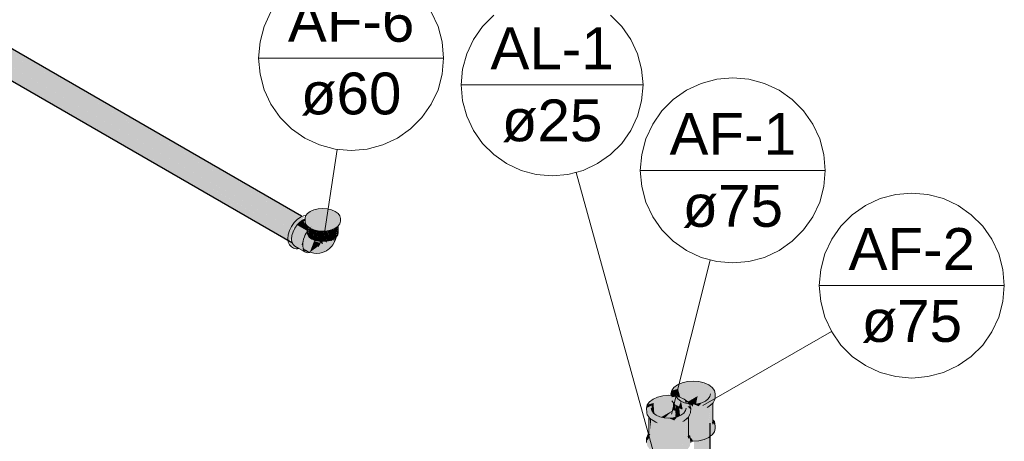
# Model space of a CAD drawing. Header units: millimetres. Extents: x 567 to 934, y -1 to 364.
# Tile 1003 of 1056: x 760.77 to 765.96, y 196.08 to 198.3. Entities that reach past the tile are written whole.
import ezdxf

# ---------------------------------------------------------------- set-up
doc = ezdxf.new("R2010")
doc.units = ezdxf.units.MM
doc.header["$MEASUREMENT"] = 0
doc.linetypes.add('NULL', pattern=[0])
for name, color, linetype, lineweight in [('AF-Colunas', 140, 'Continuous', 13), ('AF-Condutos', 140, 'Continuous', 25), ('AF-Indicação coluna', 5, 'Continuous', 13), ('AL-Indicação coluna', 94, 'Continuous', 13)]:
    doc.layers.add(name, color=color, linetype=linetype, lineweight=lineweight)
doc.styles.add('Arial', font='arial.ttf')

msp = doc.modelspace()

# ---------------------------------------------------------------- hatches: boundary and pattern name
at = {"layer": 'AF-Colunas', "linetype": 'Continuous'}
for points in [[(762.3014, 197.2892), (762.2866, 197.278), (762.3672, 197.1974), (762.2741, 197.2512), (762.2773, 197.2241), (762.2857, 197.2124), (762.3014, 197.2), (762.3207, 197.1914), (762.3431, 197.1861), (762.3672, 197.1842), (762.3913, 197.1861), (762.4138, 197.1914), (762.433, 197.2), (762.4478, 197.2111), (762.4571, 197.2241), (762.4603, 197.238), (762.4571, 197.2651)], [(762.3431, 197.3031), (762.3207, 197.2977), (762.3014, 197.2892), (762.4571, 197.2651), (762.4478, 197.278), (762.433, 197.2892), (762.4138, 197.2977), (762.3913, 197.3031), (762.3672, 197.3049)], [(762.2143, 197.096), (762.1951, 197.1386), (762.2143, 197.2034), (762.2609, 197.2526), (762.2696, 197.2563), (762.2665, 197.2664), (762.2324, 197.2467), (762.2165, 197.23), (762.2029, 197.21), (762.1925, 197.1883), (762.1859, 197.1661), (762.1836, 197.1452), (762.1925, 197.1123)], [(762.2609, 197.2432), (762.2691, 197.2466), (762.2609, 197.2526), (762.2186, 197.2068), (762.2143, 197.1925), (762.246, 197.2323), (762.2596, 197.2423), (762.2609, 197.1006)], [(762.2314, 197.2169), (762.2177, 197.1073), (762.2573, 197.2406)], [(762.2655, 197.2405), (762.2609, 197.2432), (762.246, 197.2323), (762.2749, 197.2239)], [(762.2719, 197.2479), (762.2609, 197.2432), (762.2741, 197.2355)], [(762.2866, 197.278), (762.2792, 197.2677), (762.2741, 197.2512), (762.3672, 197.1974)], [(762.2326, 197.0943), (762.2109, 197.1144), (762.2729, 197.0754), (762.2849, 197.0717), (762.2988, 197.0731), (762.2638, 197.0839), (762.258, 197.0967), (762.2693, 197.0901), (762.256, 197.1128), (762.2729, 197.1696), (762.2849, 197.1871), (762.232, 197.2176), (762.2201, 197.2001), (762.2109, 197.181), (762.2052, 197.1616), (762.2143, 197.2034), (762.197, 197.1452), (762.2143, 197.096)], [(762.232, 197.2176), (762.2831, 197.1881), (762.2857, 197.2049), (762.2781, 197.223), (762.246, 197.2323)], [(762.2856, 197.1809), (762.2857, 197.1874), (762.2729, 197.1696)], [(762.2849, 197.1871), (762.3137, 197.2127), (762.2988, 197.2018)], [(762.3001, 197.2006), (762.2849, 197.1871), (762.3064, 197.1962)], [(762.2857, 197.177), (762.2884, 197.1648), (762.295, 197.2048), (762.2884, 197.2097)], [(762.2884, 197.1648), (762.2966, 197.1534), (762.2966, 197.2036)], [(762.2966, 197.1534), (762.3096, 197.1437), (762.3096, 197.1964), (762.297, 197.2033)], [(762.3096, 197.1437), (762.3264, 197.1362), (762.3119, 197.1953), (762.3096, 197.1964)], [(762.3264, 197.1362), (762.3264, 197.1889), (762.3121, 197.1952)], [(762.3264, 197.1362), (762.3461, 197.1315), (762.3287, 197.1895), (762.3264, 197.1901)], [(762.3461, 197.1315), (762.3461, 197.1853), (762.3297, 197.1871)], [(762.3461, 197.1315), (762.3672, 197.1299), (762.3672, 197.1842), (762.3468, 197.1858)], [(762.3906, 197.186), (762.3883, 197.1858), (762.3883, 197.1371), (762.3695, 197.1844), (762.3883, 197.1315), (762.408, 197.1362)], [(762.3883, 197.1371), (762.3883, 197.1858), (762.3698, 197.1844)], [(762.408, 197.1873), (762.3913, 197.1861), (762.408, 197.1362)], [(762.408, 197.1901), (762.408, 197.1362), (762.4249, 197.1437), (762.4101, 197.1906)], [(762.4249, 197.1941), (762.4101, 197.1906), (762.4249, 197.1437)], [(762.4379, 197.1534), (762.444, 197.2082), (762.4356, 197.2019), (762.4249, 197.1437)], [(762.4354, 197.201), (762.4249, 197.1964), (762.4249, 197.1437)], [(762.446, 197.2041), (762.4379, 197.1534), (762.446, 197.1648)], [(762.444, 197.2082), (762.4399, 197.1711), (762.446, 197.2041)], [(762.446, 197.1648), (762.4478, 197.211), (762.446, 197.2097)], [(762.4478, 197.211), (762.446, 197.1648), (762.4488, 197.177)], [(762.263, 197.1063), (762.2619, 197.1217), (762.2662, 197.1434), (762.2746, 197.1633), (762.2729, 197.1696), (762.256, 197.1128)], [(762.2852, 197.0792), (762.3197, 197.0692), (762.3517, 197.0692), (762.3866, 197.0816), (762.4146, 197.1054), (762.4339, 197.1405), (762.4209, 197.1344), (762.4073, 197.136), (762.3672, 197.1299), (762.3701, 197.1166), (762.3509, 197.1254), (762.3488, 197.1002), (762.3364, 197.0968), (762.332, 197.0884), (762.3488, 197.1002), (762.349, 197.1145), (762.3534, 197.1209), (762.3458, 197.1316), (762.3099, 197.1399), (762.2864, 197.1739), (762.2755, 197.1655), (762.2662, 197.1434), (762.2619, 197.1217), (762.2633, 197.1027), (762.2701, 197.0885)], [(762.2988, 197.0731), (762.2857, 197.1747), (762.2857, 197.1221)], [(762.29, 197.1449), (762.2988, 197.0731), (762.2933, 197.1433)], [(762.2988, 197.0731), (762.3054, 197.0903), (762.2933, 197.1433)], [(762.3425, 197.105), (762.3545, 197.1225), (762.3221, 197.1333), (762.2988, 197.0731)], [(762.3683, 197.1843), (762.3672, 197.1842), (762.3672, 197.1299), (762.3883, 197.1315)], [(762.3865, 197.1367), (762.3697, 197.184), (762.3683, 197.1843)], [(762.4182, 197.1386), (762.408, 197.1362), (762.4175, 197.1323)], [(762.4303, 197.1461), (762.4175, 197.1323), (762.4288, 197.1391)], [(762.2444, 197.0934), (762.2109, 197.1144), (762.2201, 197.1059)], [(762.2347, 197.0924), (762.2422, 197.0932), (762.2201, 197.1059)], [(762.2977, 197.0738), (762.2596, 197.0949), (762.2638, 197.0839)], [(762.3513, 197.1311), (762.3509, 197.1254), (762.3701, 197.1166), (762.3656, 197.13)], [(762.3877, 197.1243), (762.3876, 197.1314), (762.3804, 197.1309)], [(764.3408, 196.3167), (764.3331, 196.2762), (764.363, 196.2821), (764.3472, 196.2632), (764.317, 196.275), (764.317, 196.2609), (764.3049, 196.2618), (764.3043, 196.2289), (764.2928, 196.2055), (764.2928, 196.1021), (764.3071, 196.0991), (764.317, 196.0789), (764.3472, 196.0812), (764.3752, 196.0879), (764.3993, 196.0985), (764.4178, 196.1125), (764.4294, 196.1287), (764.4334, 196.146), (764.433, 196.1592), (764.4199, 196.1796), (764.4215, 196.1692), (764.4215, 196.2347), (764.4175, 196.2765), (764.4122, 196.2721), (764.3912, 196.1316), (764.3912, 196.2568), (764.4215, 196.2798), (764.433, 196.3032), (764.4334, 196.328), (764.4294, 196.3454), (764.4178, 196.3616), (764.3993, 196.3755), (764.3752, 196.3862), (764.3472, 196.3929), (764.317, 196.3952), (764.2869, 196.3929), (764.2589, 196.3862), (764.2348, 196.3755), (764.2163, 196.3616), (764.2047, 196.3454), (764.2375, 196.3546), (764.25, 196.3104), (764.272, 196.3002)], [(764.2121, 196.2424), (764.2121, 196.305), (764.2369, 196.3023), (764.2679, 196.2803), (764.2679, 196.2435), (764.2703, 196.2305), (764.2771, 196.2675), (764.3008, 196.2711), (764.2891, 196.2873), (764.2706, 196.3013), (764.2465, 196.3119), (764.1884, 196.3209), (764.1583, 196.3186), (764.1302, 196.3119), (764.1061, 196.3013), (764.0876, 196.2873), (764.076, 196.2711), (764.1088, 196.2803), (764.113, 196.2241), (764.1494, 196.2062)], [(764.2498, 196.3112), (764.2375, 196.3546), (764.2047, 196.3454), (764.2007, 196.328), (764.2283, 196.3418), (764.2283, 196.32)], [(764.2283, 196.3418), (764.2007, 196.328), (764.2047, 196.3107), (764.2283, 196.3143)], [(764.2217, 196.2705), (764.244, 196.2575), (764.2483, 196.214), (764.2679, 196.2272), (764.2734, 196.2456), (764.2785, 196.2464), (764.2814, 196.2589), (764.2869, 196.2632), (764.317, 196.2609), (764.2933, 196.2768), (764.2711, 196.2821), (764.2521, 196.2905), (764.2375, 196.3015), (764.2283, 196.3143), (764.2047, 196.3107), (764.2047, 196.2917)], [(764.2891, 196.2873), (764.3408, 196.3167), (764.272, 196.3002)], [(764.3408, 196.3167), (764.2894, 196.287), (764.2968, 196.2766), (764.3331, 196.2762)], [(764.1133, 196.221), (764.1088, 196.2803), (764.076, 196.2711), (764.072, 196.2538), (764.0996, 196.2675), (764.0996, 196.24)], [(764.3043, 196.0849), (764.2912, 196.1053), (764.2928, 196.0949), (764.2928, 196.1605), (764.2888, 196.2022), (764.2881, 196.0847), (764.2834, 196.0746), (764.2834, 196.1978), (764.2625, 196.0574), (764.2625, 196.1826), (764.2928, 196.2055), (764.3043, 196.2289), (764.3047, 196.2538), (764.3008, 196.2711), (764.2771, 196.2675), (764.2703, 196.2305), (764.2533, 196.2163), (764.2343, 196.2078), (764.2185, 196.1889), (764.1945, 196.1983), (764.1646, 196.2025), (764.1424, 196.2078), (764.1234, 196.2163), (764.1088, 196.2272), (764.0996, 196.24), (764.0996, 196.2675), (764.072, 196.2538), (764.076, 196.2174), (764.0839, 196.2088), (764.0862, 196.2158), (764.094, 196.2011), (764.0948, 196.1447), (764.0882, 196.199), (764.0843, 196.2071), (764.0839, 196.1213), (764.0871, 196.0845), (764.0839, 196.0914), (764.0742, 196.085), (764.072, 196.0717), (764.076, 196.0544), (764.0876, 196.0382), (764.1061, 196.0243), (764.1302, 196.0136), (764.1582, 196.0069), (764.1884, 196.0046), (764.2185, 196.0069), (764.2465, 196.0136), (764.2706, 196.0243), (764.2891, 196.0382), (764.3008, 196.0544)], [(764.2121, 196.2424), (764.2226, 196.2694), (764.2121, 196.2824)], [(764.2227, 196.2698), (764.2121, 196.2424), (764.2252, 196.2393)], [(764.2235, 196.2695), (764.2235, 196.2052), (764.2272, 196.2061)], [(764.2274, 196.2062), (764.2483, 196.214), (764.244, 196.2575), (764.2252, 196.2685), (764.2252, 196.2445)], [(764.2529, 196.2902), (764.2419, 196.2587), (764.2533, 196.2521)], [(764.2533, 196.29), (764.2533, 196.2521), (764.2621, 196.2471)], [(764.2781, 196.2805), (764.2895, 196.287), (764.272, 196.3002)], [(764.2869, 196.2632), (764.3046, 196.2456), (764.3049, 196.2618)], [(764.317, 196.2609), (764.317, 196.275), (764.2969, 196.2765)], [(764.363, 196.2821), (764.3408, 196.2768), (764.317, 196.275), (764.3472, 196.2632)], [(764.4117, 196.2718), (764.3912, 196.2548), (764.3912, 196.1316)], [(764.4215, 196.2349), (764.4215, 196.2798), (764.4175, 196.2765)], [(764.0948, 196.1447), (764.0948, 196.1941), (764.0879, 196.2025)], [(764.2121, 196.2424), (764.1494, 196.2062), (764.168, 196.2023)], [(764.2343, 196.2371), (764.2121, 196.2424), (764.168, 196.2023), (764.2121, 196.2025), (764.2288, 196.2065), (764.2604, 196.2216), (764.2533, 196.2287)], [(764.2343, 196.2078), (764.2121, 196.2025), (764.1884, 196.2007), (764.2185, 196.1889)], [(764.2834, 196.1998), (764.2834, 196.0746), (764.2881, 196.0847)], [(764.2881, 196.0847), (764.2881, 196.2016), (764.2835, 196.1978)], [(764.2928, 196.1606), (764.2928, 196.2055), (764.2888, 196.2022)], [(764.283, 196.1975), (764.2625, 196.1805), (764.2625, 196.0574)], [(764.4215, 196.1897), (764.4215, 196.1784), (764.433, 196.1592), (764.4294, 196.1824)], [(764.0886, 196.1156), (764.0725, 196.0966), (764.0722, 196.0801), (764.0855, 196.095), (764.0839, 196.1054)], [(764.0839, 196.1198), (764.0725, 196.0966), (764.0839, 196.1101)], [(764.2928, 196.1136), (764.2928, 196.1041), (764.3043, 196.0849), (764.3007, 196.1081)], [(764.305, 196.0798), (764.317, 196.0789), (764.3097, 196.0937), (764.3039, 196.0963)]]:
    msp.add_hatch(color=140, dxfattribs=at).paths.add_polyline_path(points)
at = {"layer": 'AF-Condutos', "linetype": 'Continuous'}
for points in [[(756.6656, 200.4826), (756.6441, 200.4728), (756.6236, 200.4532), (756.6075, 200.4273), (762.2074, 197.1942), (756.7225, 200.3955), (762.2235, 197.2201), (756.7184, 200.4295), (762.244, 197.2397)], [(756.6656, 200.4826), (762.2322, 197.2466), (762.2491, 197.2589)], [(756.6843, 200.4809), (756.6656, 200.4826), (762.2655, 197.2495)], [(762.2561, 197.264), (756.6843, 200.4809), (762.2491, 197.259)], [(756.6721, 200.3567), (762.1986, 197.1663), (756.6971, 200.375), (762.2074, 197.1942), (756.6075, 200.4273), (756.5987, 200.3994), (756.5987, 200.3745), (762.1986, 197.1413)], [(756.7184, 200.4295), (762.213, 197.2262), (762.2322, 197.2465)], [(762.183, 197.1504), (756.5987, 200.3745), (762.1829, 197.1379)], [(762.2074, 197.1236), (756.5987, 200.3745), (756.6075, 200.3567)], [(762.1841, 197.1498), (762.1878, 197.1726), (756.6721, 200.3567)], [(762.1856, 197.1739), (762.1979, 197.1996), (756.6971, 200.375)], [(762.1979, 197.1997), (762.2137, 197.2258), (756.7225, 200.3955)], [(764.3884, 188.9557), (764.4058, 188.9753), (764.4058, 196.1523)], [(764.4058, 188.9753), (764.4078, 188.9973), (764.4078, 196.1743)], [(764.2791, 194.989), (764.2791, 188.9414), (764.2841, 196.1165)], [(764.2841, 188.9395), (764.3219, 188.9361), (764.3219, 196.1131)], [(764.3219, 188.9361), (764.3587, 188.9418), (764.3587, 196.1188)], [(764.3587, 188.9418), (764.3884, 188.9557), (764.3884, 196.1327)], [(764.4057, 196.1013), (764.3884, 196.0937), (764.3884, 188.9557)], [(764.4058, 188.9753), (764.4078, 196.1049), (764.4058, 196.1034)], [(764.3219, 196.0792), (764.3219, 188.9361), (764.3586, 196.082)], [(764.3587, 196.0839), (764.3587, 188.9418), (764.3883, 196.091)]]:
    msp.add_hatch(color=151, dxfattribs=at).paths.add_polyline_path(points)

# ---------------------------------------------------------------- linework, layer by layer
at = {"layer": 'AF-Colunas'}
for p, q in [((762.3014, 197.2892), (762.2866, 197.278)), ((762.3207, 197.2977), (762.3014, 197.2892)), ((762.3431, 197.3031), (762.3207, 197.2977)), ((762.3672, 197.3049), (762.3431, 197.3031)), ((762.3913, 197.3031), (762.3672, 197.3049)), ((762.4138, 197.2977), (762.3913, 197.3031)), ((762.433, 197.2892), (762.4138, 197.2977)), ((762.4478, 197.278), (762.433, 197.2892)), ((762.2324, 197.2467), (762.2165, 197.23)), ((762.2495, 197.2592), (762.2324, 197.2467)), ((762.2609, 197.2432), (762.246, 197.2323)), ((762.2582, 197.2629), (762.2495, 197.2592)), ((762.2665, 197.2664), (762.2582, 197.2629)), ((762.2719, 197.2479), (762.2609, 197.2432)), ((762.2779, 197.2675), (762.2665, 197.2664)), ((762.2741, 197.2488), (762.2719, 197.2479)), ((762.2746, 197.2534), (762.2741, 197.2512)), ((762.2741, 197.2512), (762.2741, 197.2488)), ((762.2741, 197.2488), (762.2741, 197.238)), ((762.2741, 197.238), (762.2773, 197.2241)), ((762.2773, 197.2651), (762.2746, 197.2534)), ((762.2792, 197.2677), (762.2773, 197.2651)), ((762.2792, 197.2677), (762.2779, 197.2675)), ((762.2866, 197.278), (762.2792, 197.2677)), ((762.4571, 197.2651), (762.4478, 197.278)), ((762.4603, 197.2512), (762.4571, 197.2651)), ((762.4571, 197.2241), (762.4603, 197.238)), ((762.4603, 197.238), (762.4603, 197.2512)), ((762.1925, 197.1883), (762.1859, 197.1661)), ((762.2029, 197.21), (762.1925, 197.1883)), ((762.2165, 197.23), (762.2029, 197.21)), ((762.2201, 197.2001), (762.2109, 197.181)), ((762.232, 197.2176), (762.2201, 197.2001)), ((762.2426, 197.2287), (762.232, 197.2176)), ((762.246, 197.2323), (762.2426, 197.2287)), ((762.2773, 197.2241), (762.2857, 197.2124)), ((762.2857, 197.2124), (762.2866, 197.2111)), ((762.2857, 197.2124), (762.2857, 197.2118)), ((762.2857, 197.2118), (762.2857, 197.181)), ((762.2866, 197.2111), (762.3014, 197.2)), ((762.3014, 197.2), (762.3207, 197.1914)), ((762.3207, 197.1914), (762.3431, 197.1861)), ((762.3431, 197.1861), (762.3672, 197.1842)), ((762.3672, 197.1842), (762.3913, 197.1861)), ((762.3913, 197.1861), (762.4138, 197.1914)), ((762.4138, 197.1914), (762.433, 197.2)), ((762.433, 197.2), (762.4478, 197.2111)), ((762.4478, 197.2111), (762.4488, 197.2124)), ((762.4488, 197.2124), (762.4571, 197.2241)), ((762.4488, 197.2118), (762.4488, 197.2124)), ((762.4488, 197.177), (762.4488, 197.2118)), ((762.1859, 197.1661), (762.1836, 197.1452)), ((762.1836, 197.1452), (762.1847, 197.1368)), ((762.1847, 197.1368), (762.1859, 197.1268)), ((762.2052, 197.1616), (762.2032, 197.1433)), ((762.2032, 197.1433), (762.2052, 197.1272)), ((762.2109, 197.181), (762.2052, 197.1616)), ((762.2662, 197.1434), (762.2641, 197.1326)), ((762.2708, 197.1544), (762.2662, 197.1434)), ((762.2755, 197.1655), (762.2708, 197.1544)), ((762.2821, 197.1756), (762.2755, 197.1655)), ((762.285, 197.18), (762.2821, 197.1756)), ((762.2857, 197.181), (762.285, 197.18)), ((762.2857, 197.181), (762.2857, 197.177)), ((762.2857, 197.177), (762.2884, 197.1648)), ((762.2884, 197.1648), (762.2966, 197.1534)), ((762.2966, 197.1534), (762.3096, 197.1437)), ((762.3096, 197.1437), (762.3232, 197.1376)), ((762.3232, 197.1376), (762.3264, 197.1362)), ((762.3264, 197.1362), (762.3461, 197.1315)), ((762.3883, 197.1315), (762.408, 197.1362)), ((762.408, 197.1362), (762.4249, 197.1437)), ((762.4249, 197.1437), (762.426, 197.1445)), ((762.426, 197.1445), (762.4362, 197.1522)), ((762.4278, 197.1259), (762.4339, 197.1405)), ((762.4294, 197.1316), (762.436, 197.1502)), ((762.4339, 197.1405), (762.4348, 197.144)), ((762.4348, 197.144), (762.4356, 197.1469)), ((762.4356, 197.1469), (762.4371, 197.1529)), ((762.436, 197.1502), (762.4368, 197.1526)), ((762.4362, 197.1522), (762.436, 197.1502)), ((762.436, 197.1504), (762.4361, 197.1509)), ((762.436, 197.1502), (762.436, 197.1504)), ((762.4361, 197.1509), (762.4363, 197.1523)), ((762.4362, 197.1522), (762.4363, 197.1523)), ((762.4363, 197.1523), (762.4368, 197.1526)), ((762.4368, 197.1526), (762.4371, 197.1529)), ((762.4371, 197.1529), (762.4379, 197.1534)), ((762.4379, 197.1534), (762.446, 197.1648)), ((762.446, 197.1648), (762.4488, 197.177)), ((762.1859, 197.1268), (762.1925, 197.1123)), ((762.1925, 197.1123), (762.2029, 197.1026)), ((762.2029, 197.1026), (762.2143, 197.096)), ((762.2052, 197.1272), (762.2065, 197.1241)), ((762.2065, 197.1241), (762.2109, 197.1144)), ((762.2109, 197.1144), (762.2201, 197.1059)), ((762.2143, 197.096), (762.228, 197.0917)), ((762.2201, 197.1059), (762.2422, 197.0932)), ((762.228, 197.0917), (762.2347, 197.0924)), ((762.2347, 197.0924), (762.2422, 197.0932)), ((762.2422, 197.0932), (762.2638, 197.0807)), ((762.2641, 197.1326), (762.2619, 197.1217)), ((762.2619, 197.1217), (762.2633, 197.1027)), ((762.2633, 197.1027), (762.2667, 197.0956)), ((762.2667, 197.0956), (762.2701, 197.0885)), ((762.2701, 197.0885), (762.2794, 197.0827)), ((762.2794, 197.0827), (762.2759, 197.0845)), ((762.2759, 197.0845), (762.2815, 197.0807)), ((762.2794, 197.0827), (762.2852, 197.0792)), ((762.3425, 197.105), (762.3545, 197.1225)), ((762.3461, 197.1315), (762.3672, 197.1299)), ((762.3662, 197.0732), (762.3866, 197.0816)), ((762.3672, 197.1299), (762.3883, 197.1315)), ((762.3866, 197.0816), (762.3956, 197.0881)), ((762.3956, 197.0881), (762.4018, 197.0927)), ((762.4018, 197.0927), (762.4146, 197.1054)), ((762.4146, 197.1054), (762.42, 197.1135)), ((762.42, 197.1135), (762.4278, 197.1259)), ((762.2638, 197.0807), (762.2729, 197.0754)), ((762.2729, 197.0754), (762.2849, 197.0717)), ((762.2815, 197.0807), (762.2817, 197.0805)), ((762.2817, 197.0805), (762.286, 197.0787)), ((762.2849, 197.0717), (762.2988, 197.0731)), ((762.2852, 197.0792), (762.2919, 197.0766)), ((762.286, 197.0787), (762.2966, 197.0743)), ((762.2919, 197.0766), (762.2997, 197.0736)), ((762.2966, 197.0743), (762.2919, 197.0766)), ((762.2988, 197.0731), (762.2998, 197.0735)), ((762.2997, 197.0736), (762.3197, 197.0692)), ((762.3197, 197.0692), (762.3349, 197.0682)), ((762.3349, 197.0682), (762.3517, 197.0692)), ((762.3517, 197.0692), (762.3662, 197.0732)), ((764.2163, 196.3616), (764.2047, 196.3454)), ((764.2348, 196.3755), (764.2163, 196.3616)), ((764.2589, 196.3862), (764.2348, 196.3755)), ((764.2869, 196.3929), (764.2589, 196.3862)), ((764.317, 196.3952), (764.2869, 196.3929)), ((764.3472, 196.3929), (764.317, 196.3952)), ((764.3752, 196.3862), (764.3472, 196.3929)), ((764.3993, 196.3755), (764.3752, 196.3862)), ((764.4178, 196.3616), (764.3993, 196.3755)), ((764.4294, 196.3454), (764.4178, 196.3616)), ((764.1302, 196.3119), (764.1061, 196.3013)), ((764.1583, 196.3186), (764.1302, 196.3119)), ((764.1884, 196.3209), (764.1583, 196.3186)), ((764.2014, 196.3199), (764.1884, 196.3209)), ((764.2047, 196.3454), (764.2007, 196.328)), ((764.2007, 196.328), (764.2014, 196.3199)), ((764.2185, 196.3186), (764.2014, 196.3199)), ((764.2252, 196.317), (764.2185, 196.3186)), ((764.2275, 196.318), (764.2252, 196.328)), ((764.2266, 196.3167), (764.2252, 196.317)), ((764.2278, 196.3164), (764.2275, 196.318)), ((764.2283, 196.3143), (764.2278, 196.3164)), ((764.2465, 196.3119), (764.2278, 196.3164)), ((764.2375, 196.3015), (764.2283, 196.3143)), ((764.2706, 196.3013), (764.2465, 196.3119)), ((764.4058, 196.3143), (764.3966, 196.3015)), ((764.4089, 196.328), (764.4058, 196.3143)), ((764.4334, 196.328), (764.4294, 196.3454)), ((764.433, 196.3032), (764.4334, 196.328)), ((764.076, 196.2711), (764.072, 196.2538)), ((764.072, 196.2538), (764.0742, 196.229)), ((764.0876, 196.2873), (764.076, 196.2711)), ((764.1061, 196.3013), (764.0876, 196.2873)), ((764.0996, 196.24), (764.0965, 196.2538)), ((764.2047, 196.2917), (764.2132, 196.2811)), ((764.2132, 196.2811), (764.2217, 196.2705)), ((764.2217, 196.2705), (764.2252, 196.2685)), ((764.2252, 196.2685), (764.231, 196.2652)), ((764.231, 196.2652), (764.236, 196.2623)), ((764.2312, 196.2649), (764.231, 196.2652)), ((764.244, 196.2575), (764.2312, 196.2649)), ((764.236, 196.2623), (764.2503, 196.254)), ((764.2521, 196.2905), (764.2375, 196.3015)), ((764.2569, 196.2501), (764.244, 196.2575)), ((764.2503, 196.254), (764.2569, 196.2501)), ((764.2711, 196.2821), (764.2521, 196.2905)), ((764.2891, 196.2873), (764.2706, 196.3013)), ((764.2933, 196.2768), (764.2711, 196.2821)), ((764.2802, 196.2538), (764.2771, 196.24)), ((764.2969, 196.2765), (764.2891, 196.2873)), ((764.2969, 196.2765), (764.2933, 196.2768)), ((764.317, 196.275), (764.2969, 196.2765)), ((764.2974, 196.2758), (764.2969, 196.2765)), ((764.3008, 196.2711), (764.2974, 196.2758)), ((764.3047, 196.2538), (764.3008, 196.2711)), ((764.3043, 196.2289), (764.3047, 196.2538)), ((764.3408, 196.2768), (764.317, 196.275)), ((764.363, 196.2821), (764.3408, 196.2768)), ((764.382, 196.2905), (764.363, 196.2821)), ((764.3966, 196.3015), (764.382, 196.2905)), ((764.3912, 196.2568), (764.3993, 196.2615)), ((764.3993, 196.2615), (764.4109, 196.2711)), ((764.4109, 196.2711), (764.4215, 196.2798)), ((764.4215, 196.2798), (764.4225, 196.2807)), ((764.4215, 196.2349), (764.4215, 196.2798)), ((764.4225, 196.2807), (764.4277, 196.2919)), ((764.4277, 196.2919), (764.433, 196.3032)), ((764.0742, 196.229), (764.076, 196.2174)), ((764.076, 196.2174), (764.0839, 196.2075)), ((764.0839, 196.2075), (764.0839, 196.1213)), ((764.0839, 196.2075), (764.0845, 196.2068)), ((764.0845, 196.2068), (764.0882, 196.2022)), ((764.0882, 196.2022), (764.093, 196.1962)), ((764.1088, 196.2272), (764.0996, 196.24)), ((764.1234, 196.2163), (764.1088, 196.2272)), ((764.1424, 196.2078), (764.1234, 196.2163)), ((764.1646, 196.2025), (764.1424, 196.2078)), ((764.1884, 196.2007), (764.1646, 196.2025)), ((764.2121, 196.2025), (764.1884, 196.2007)), ((764.2343, 196.2078), (764.2121, 196.2025)), ((764.2533, 196.2163), (764.2343, 196.2078)), ((764.2679, 196.2272), (764.2533, 196.2163)), ((764.2771, 196.24), (764.2679, 196.2272)), ((764.2822, 196.1968), (764.2928, 196.2055)), ((764.2928, 196.2055), (764.2938, 196.2064)), ((764.2928, 196.1606), (764.2928, 196.2055)), ((764.2938, 196.2064), (764.299, 196.2176)), ((764.299, 196.2176), (764.3043, 196.2289)), ((764.4215, 196.2347), (764.4215, 196.2349)), ((764.4215, 196.1923), (764.4215, 196.2347)), ((764.093, 196.1962), (764.0965, 196.1942)), ((764.0965, 196.1942), (764.1023, 196.1909)), ((764.1025, 196.1906), (764.1023, 196.1909)), ((764.1023, 196.1909), (764.1073, 196.188)), ((764.1154, 196.1832), (764.1025, 196.1906)), ((764.1073, 196.188), (764.1216, 196.1797)), ((764.1282, 196.1758), (764.1154, 196.1832)), ((764.1216, 196.1797), (764.1282, 196.1758)), ((764.2625, 196.1826), (764.2706, 196.1873)), ((764.2706, 196.1873), (764.2822, 196.1968)), ((764.2928, 196.1605), (764.2928, 196.1606)), ((764.2928, 196.0949), (764.2928, 196.1605)), ((764.4199, 196.1796), (764.4215, 196.1692)), ((764.4215, 196.1862), (764.4215, 196.1923)), ((764.4294, 196.1824), (764.4215, 196.1923)), ((764.4215, 196.1692), (764.4215, 196.1862)), ((764.4312, 196.1708), (764.4294, 196.1824)), ((764.433, 196.1592), (764.4312, 196.1708)), ((764.4334, 196.146), (764.433, 196.1592)), ((764.0725, 196.0966), (764.0722, 196.0801)), ((764.0777, 196.1079), (764.0725, 196.0966)), ((764.0829, 196.1191), (764.0777, 196.1079)), ((764.0839, 196.12), (764.0829, 196.1191)), ((764.0839, 196.1213), (764.0839, 196.12)), ((764.0839, 196.12), (764.0839, 196.118)), ((764.0839, 196.118), (764.0839, 196.1054)), ((764.0839, 196.1054), (764.0886, 196.1156)), ((764.2912, 196.1053), (764.2928, 196.0949)), ((764.3025, 196.0965), (764.3007, 196.1081)), ((764.3043, 196.0849), (764.3025, 196.0965)), ((764.3752, 196.0879), (764.3993, 196.0985)), ((764.3993, 196.0985), (764.4078, 196.1049)), ((764.4078, 196.1049), (764.4178, 196.1125)), ((764.4178, 196.1125), (764.4294, 196.1287)), ((764.4294, 196.1287), (764.4334, 196.146)), ((764.0722, 196.0801), (764.072, 196.0717)), ((764.3044, 196.0798), (764.3043, 196.0849)), ((764.3044, 196.0798), (764.305, 196.0798)), ((764.3047, 196.0717), (764.3044, 196.0798)), ((764.305, 196.0798), (764.3065, 196.0797)), ((764.3065, 196.0797), (764.317, 196.0789)), ((764.317, 196.0789), (764.3472, 196.0812)), ((764.3472, 196.0812), (764.3752, 196.0879))]:
    msp.add_line(p, q, dxfattribs=at)
at = {"layer": 'AF-Condutos'}
for p, q in [((762.2561, 197.264), (756.6843, 200.4809)), ((756.6436, 200.3359), (762.2074, 197.1236)), ((762.2582, 197.2629), (762.2561, 197.264)), ((764.4078, 188.9973), (764.4078, 196.1743))]:
    msp.add_line(p, q, dxfattribs=at)
at = {"layer": 'AF-Indicação coluna'}
for p, q in [((762.0298, 198.0964), (763.0038, 198.0964)), ((762.4434, 197.6149), (762.3748, 197.1646)), ((764.0391, 197.5047), (765.0132, 197.5047)), ((764.4073, 197.0325), (764.203, 196.2209)), ((764.9816, 196.8987), (765.9556, 196.8987)), ((765.0463, 196.656), (764.3691, 196.2669))]:
    msp.add_line(p, q, dxfattribs=at)
for points in [[(762.095, 198.3399), (762.0591, 198.2629), (762.0372, 198.1809), (762.0298, 198.0964), (762.0372, 198.0118), (762.0591, 197.9298), (762.095, 197.8529), (762.1437, 197.7833), (762.2037, 197.7233), (762.2733, 197.6746), (762.3502, 197.6387), (762.4322, 197.6168), (762.5168, 197.6094), (762.6014, 197.6168), (762.6834, 197.6387), (762.7603, 197.6746), (762.8298, 197.7233), (762.8899, 197.7833), (762.9386, 197.8529), (762.9744, 197.9298), (762.9964, 198.0118), (763.0038, 198.0964), (763.0038, 198.0964)], [(763.0038, 198.0964), (762.9964, 198.1809), (762.9744, 198.2629), (762.9386, 198.3399)], [(765.0132, 197.5047), (765.0058, 197.5893), (764.9838, 197.6713), (764.9479, 197.7482), (764.8992, 197.8178), (764.8392, 197.8778), (764.7696, 197.9265), (764.6927, 197.9624), (764.6107, 197.9844), (764.5261, 197.9918), (764.4416, 197.9844), (764.3596, 197.9624), (764.2826, 197.9265), (764.2131, 197.8778), (764.1531, 197.8178), (764.1044, 197.7482), (764.0685, 197.6713), (764.0465, 197.5893), (764.0391, 197.5047), (764.0465, 197.4202), (764.0685, 197.3382), (764.1044, 197.2612), (764.1531, 197.1917), (764.2131, 197.1317), (764.2826, 197.083), (764.3596, 197.0471), (764.4416, 197.0251), (764.5261, 197.0177), (764.6107, 197.0251), (764.6927, 197.0471), (764.7696, 197.083), (764.8392, 197.1317), (764.8992, 197.1917), (764.9479, 197.2612), (764.9838, 197.3382), (765.0058, 197.4202), (765.0132, 197.5047), (765.0132, 197.5047)], [(765.9556, 196.8987), (765.9482, 196.9832), (765.9262, 197.0652), (765.8903, 197.1422), (765.8417, 197.2117), (765.7816, 197.2717), (765.7121, 197.3204), (765.6351, 197.3563), (765.5531, 197.3783), (765.4686, 197.3857), (765.384, 197.3783), (765.302, 197.3563), (765.2251, 197.3204), (765.1555, 197.2717), (765.0955, 197.2117), (765.0468, 197.1422), (765.0109, 197.0652), (764.989, 196.9832), (764.9816, 196.8987), (764.989, 196.8141), (765.0109, 196.7321), (765.0468, 196.6551), (765.0955, 196.5856), (765.1555, 196.5256), (765.2251, 196.4769), (765.302, 196.441), (765.384, 196.419), (765.4686, 196.4116), (765.5531, 196.419), (765.6351, 196.441), (765.7121, 196.4769), (765.7816, 196.5256), (765.8417, 196.5856), (765.8903, 196.6551), (765.9262, 196.7321), (765.9482, 196.8141), (765.9556, 196.8987), (765.9556, 196.8987)]]:
    msp.add_lwpolyline(points, dxfattribs=at)
at = {"layer": 'AL-Indicação coluna'}
for p, q in [((763.0964, 197.9549), (764.0535, 197.9549)), ((763.7021, 197.4936), (764.2136, 195.6389))]:
    msp.add_line(p, q, dxfattribs=at)
for points in [[(763.2673, 198.3215), (763.2083, 198.2625), (763.1605, 198.1942), (763.1252, 198.1186), (763.1036, 198.038), (763.0964, 197.9549), (763.1036, 197.8718), (763.1252, 197.7912), (763.1605, 197.7156), (763.2083, 197.6473), (763.2673, 197.5883), (763.3356, 197.5405), (763.4113, 197.5052), (763.4918, 197.4836), (763.5749, 197.4763), (763.658, 197.4836), (763.7386, 197.5052), (763.8142, 197.5405), (763.8825, 197.5883), (763.9415, 197.6473), (763.9894, 197.7156), (764.0246, 197.7912), (764.0462, 197.8718), (764.0535, 197.9549), (764.0535, 197.9549)], [(764.0535, 197.9549), (764.0462, 198.038), (764.0246, 198.1186), (763.9894, 198.1942), (763.9415, 198.2625), (763.8825, 198.3215)]]:
    msp.add_lwpolyline(points, dxfattribs=at)

# ---------------------------------------------------------------- texts
at = {"layer": 'AF-Indicação coluna', "linetype": 'NULL', "char_height": 0.22, "attachment_point": 8, "line_spacing_factor": 0.6, "style": 'Arial'}
for s, insert, width in [('AF-6', (762.5168, 198.179), 1.332073), ('ø60', (762.5168, 197.7938), 1.059085), ('AF-1', (764.5261, 197.5873), 1.332073), ('ø75', (764.5261, 197.2021), 1.059085), ('AF-2', (765.4686, 196.9813), 1.332073), ('ø75', (765.4686, 196.5961), 1.059085)]:
    msp.add_mtext(s, dxfattribs=dict(at, insert=insert, width=width))
at = {"layer": 'AL-Indicação coluna', "linetype": 'NULL', "char_height": 0.22, "attachment_point": 8, "line_spacing_factor": 0.6, "style": 'Arial'}
for s, insert, width in [('AL-1', (763.5749, 198.0375), 1.298201), ('ø25', (763.5749, 197.6523), 1.059085)]:
    msp.add_mtext(s, dxfattribs=dict(at, insert=insert, width=width))

doc.saveas('drawing.dxf')
